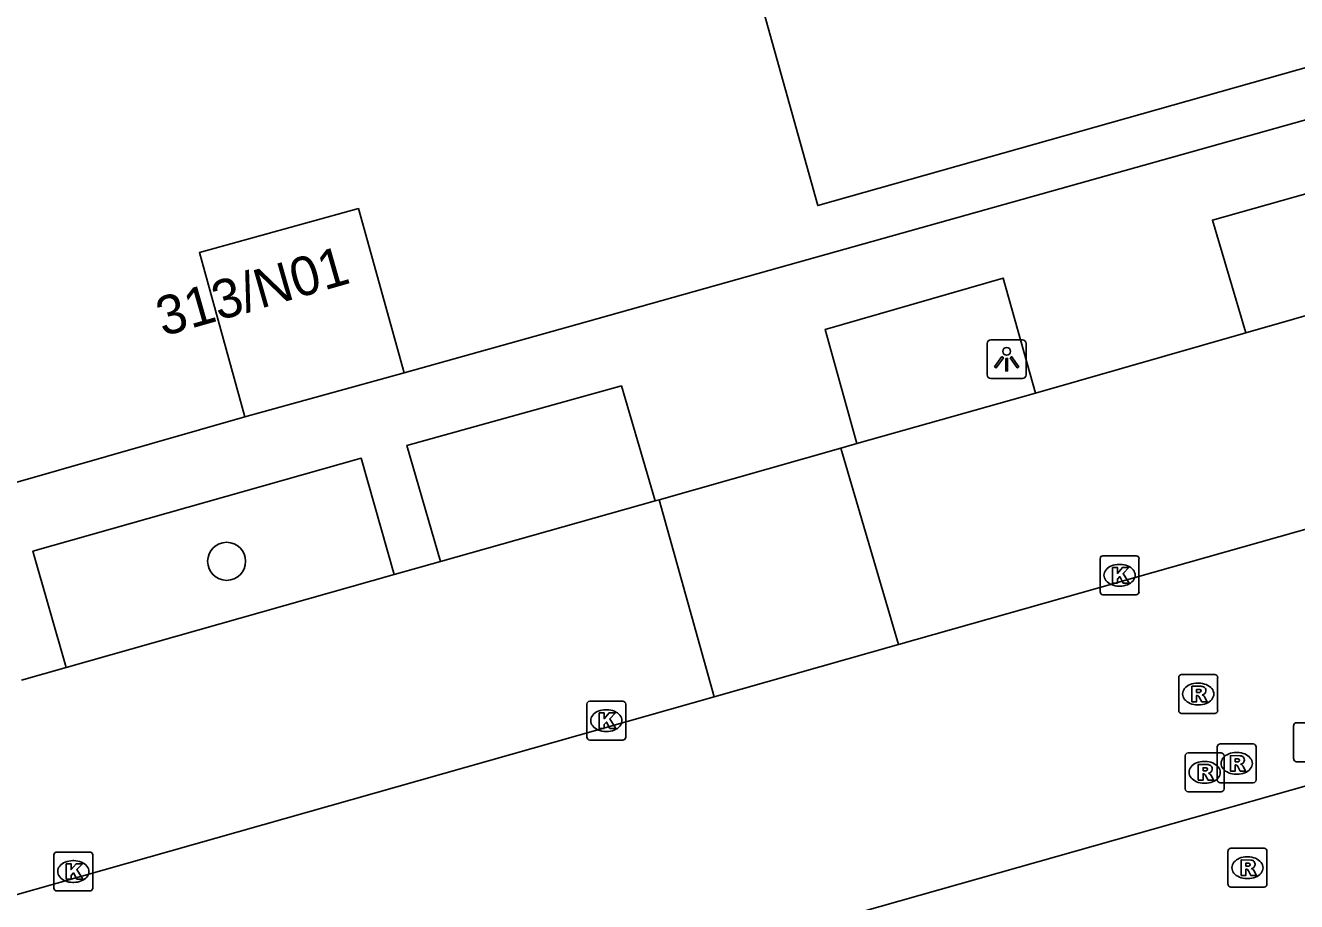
# Model space of a CAD drawing. Extents: x 159689 to 160786, y 387323 to 388339.
# Drawn here: x 160022.41 to 160055.11, y 388163.45 to 388185.97 of the extents above; entities that cross this region are included whole.
import ezdxf

# ---------------------------------------------------------------- set-up
doc = ezdxf.new("R2010")
doc.units = 0
for name, color, linetype in [('IMGEO_Boom', 7, 'Continuous'), ('IMGEO_Kolk', 7, 'Continuous'), ('IMGEO_Lichtpunt', 7, 'Continuous'), ('IMGEO_Pand', 7, 'Continuous'), ('IMGEO_Pand_nummerreeks', 7, 'Continuous'), ('IMGEO_Parkeervlak_open', 7, 'Continuous'), ('IMGEO_Rijbaan_lokaal_gesloten', 7, 'Continuous'), ('IMGEO_Rijbaan_lokaal_open', 7, 'Continuous'), ('IMGEO_Rioolput', 7, 'Continuous'), ('IMGEO_Voetpad_open', 7, 'Continuous')]:
    doc.layers.add(name, color=color, linetype=linetype)

msp = doc.modelspace()

# ---------------------------------------------------------------- linework, layer by layer
at = {"layer": 'IMGEO_Boom'}
msp.add_circle((160027.588, 388172.195), 0.489, dxfattribs=at)
at = {"layer": 'IMGEO_Kolk'}
for p, q in [((160050.052, 388171.411), (160050.052, 388172.263)), ((160050.127, 388172.337), (160050.979, 388172.337)), ((160051.053, 388172.263), (160051.053, 388171.411)), ((160050.54, 388172.117), (160050.565, 388172.117)), ((160050.563, 388171.557), (160050.538, 388171.557)), ((160050.979, 388171.337), (160050.127, 388171.337)), ((160036.926, 388168.6), (160037.778, 388168.6)), ((160036.851, 388167.674), (160036.851, 388168.526)), ((160037.339, 388168.38), (160037.364, 388168.38)), ((160037.852, 388168.526), (160037.852, 388167.674)), ((160037.778, 388167.6), (160036.926, 388167.6)), ((160037.362, 388167.82), (160037.337, 388167.82)), ((160023.143, 388163.795), (160023.143, 388164.647)), ((160023.218, 388164.721), (160024.07, 388164.721)), ((160024.144, 388164.647), (160024.144, 388163.795)), ((160023.631, 388164.501), (160023.656, 388164.501)), ((160024.07, 388163.721), (160023.218, 388163.721)), ((160023.654, 388163.941), (160023.629, 388163.941))]:
    msp.add_line(p, q, dxfattribs=at)
for points in [[(160050.052, 388171.411), (160050.052, 388172.263)], [(160050.127, 388172.337), (160050.979, 388172.337)], [(160051.053, 388172.263), (160051.053, 388171.411)], [(160050.373, 388172.037), (160050.496, 388172.037), (160050.496, 388171.886), (160050.626, 388172.037), (160050.79, 388172.037), (160050.644, 388171.886), (160050.797, 388171.637), (160050.645, 388171.637), (160050.56, 388171.801), (160050.496, 388171.734), (160050.496, 388171.637), (160050.373, 388171.637), (160050.373, 388172.037)], [(160050.979, 388171.337), (160050.127, 388171.337)], [(160036.926, 388168.6), (160037.778, 388168.6)], [(160036.851, 388167.674), (160036.851, 388168.526)], [(160037.172, 388168.3), (160037.295, 388168.3), (160037.295, 388168.149), (160037.425, 388168.3), (160037.589, 388168.3), (160037.443, 388168.149), (160037.596, 388167.9), (160037.444, 388167.9), (160037.359, 388168.064), (160037.295, 388167.997), (160037.295, 388167.9), (160037.172, 388167.9), (160037.172, 388168.3)], [(160037.852, 388168.526), (160037.852, 388167.674)], [(160037.778, 388167.6), (160036.926, 388167.6)], [(160023.143, 388163.795), (160023.143, 388164.647)], [(160023.218, 388164.721), (160024.07, 388164.721)], [(160024.144, 388164.647), (160024.144, 388163.795)], [(160023.464, 388164.421), (160023.587, 388164.421), (160023.587, 388164.27), (160023.717, 388164.421), (160023.881, 388164.421), (160023.735, 388164.27), (160023.888, 388164.021), (160023.736, 388164.021), (160023.651, 388164.185), (160023.587, 388164.118), (160023.587, 388164.021), (160023.464, 388164.021), (160023.464, 388164.421)], [(160024.07, 388163.721), (160023.218, 388163.721)]]:
    msp.add_lwpolyline(points, dxfattribs=at)
for centre, start, end in [((160050.129, 388172.261), 91.552, 178.448), ((160050.129, 388172.261), 91.552, 178.448), ((160050.977, 388172.261), 1.552, 88.448), ((160050.977, 388172.261), 1.552, 88.448), ((160050.129, 388171.413), 181.552, 268.448), ((160050.129, 388171.413), 181.552, 268.448), ((160050.977, 388171.413), 271.552, 358.448), ((160050.977, 388171.413), 271.552, 358.448), ((160036.928, 388168.524), 91.552, 178.448), ((160036.928, 388168.524), 91.552, 178.448), ((160037.776, 388168.524), 1.552, 88.448), ((160037.776, 388168.524), 1.552, 88.448), ((160036.928, 388167.676), 181.552, 268.448), ((160036.928, 388167.676), 181.552, 268.448), ((160037.776, 388167.676), 271.552, 358.448), ((160037.776, 388167.676), 271.552, 358.448), ((160023.22, 388164.645), 91.552, 178.448), ((160023.22, 388164.645), 91.552, 178.448), ((160024.068, 388164.645), 1.552, 88.448), ((160024.068, 388164.645), 1.552, 88.448), ((160023.22, 388163.797), 181.552, 268.448), ((160023.22, 388163.797), 181.552, 268.448), ((160024.068, 388163.797), 271.552, 358.448), ((160024.068, 388163.797), 271.552, 358.448)]:
    msp.add_arc(centre, 0.0765, start, end, dxfattribs=at)
for centre, major_axis, ratio, start_param, end_param in [((160050.539, 388171.837), (-0.387, 0.002), 0.722429, 4.712389, 7.853982), ((160050.564, 388171.837), (-0.39, 0.002), 0.717154, 1.570796, 4.712389), ((160037.338, 388168.1), (-0.387, 0.002), 0.722429, 4.712389, 7.853982), ((160037.363, 388168.1), (-0.39, 0.002), 0.717154, 1.570796, 4.712389), ((160023.63, 388164.221), (-0.387, 0.002), 0.722429, 4.712389, 7.853982), ((160023.655, 388164.221), (-0.39, 0.002), 0.717154, 1.570796, 4.712389)]:
    msp.add_ellipse(centre, major_axis=major_axis, ratio=ratio, start_param=start_param, end_param=end_param, dxfattribs=at)
at = {"layer": 'IMGEO_Lichtpunt'}
for p, q in [((160047.151, 388177.794), (160047.151, 388176.987)), ((160047.151, 388177.794), (160047.151, 388176.987)), ((160048.053, 388177.889), (160047.245, 388177.889)), ((160048.053, 388177.889), (160047.245, 388177.889)), ((160048.147, 388176.987), (160048.147, 388177.794)), ((160048.147, 388176.987), (160048.147, 388177.794)), ((160047.245, 388176.893), (160048.053, 388176.893)), ((160047.245, 388176.893), (160048.053, 388176.893))]:
    msp.add_line(p, q, dxfattribs=at)
for points in [[(160047.525, 388177.458), (160047.564, 388177.43), (160047.376, 388177.168), (160047.338, 388177.195), (160047.525, 388177.458)], [(160047.627, 388177.41), (160047.674, 388177.41), (160047.674, 388177.088), (160047.627, 388177.088), (160047.627, 388177.41)], [(160047.737, 388177.43), (160047.775, 388177.457), (160047.962, 388177.195), (160047.923, 388177.167), (160047.737, 388177.43)]]:
    msp.add_lwpolyline(points, dxfattribs=at)
msp.add_circle((160047.65, 388177.592), 0.0994, dxfattribs=at)
for centre, start, end in [((160047.245, 388177.794), 90, 180), ((160047.245, 388177.794), 90, 180), ((160048.053, 388177.794), 0, 90), ((160048.053, 388177.794), 0, 90), ((160047.245, 388176.987), 180, 270), ((160047.245, 388176.987), 180, 270), ((160048.053, 388176.987), 270, 0), ((160048.053, 388176.987), 270, 360)]:
    msp.add_arc(centre, 0.0946, start, end, dxfattribs=at)
at = {"layer": 'IMGEO_Pand'}
for points in [[(160076.216, 388190.796), (160042.79, 388181.339), (160035.314, 388208.074)], [(160028.058, 388175.905), (160026.888, 388180.131), (160030.979, 388181.264), (160032.15, 388177.038)], [(160032.15, 388177.038), (160028.058, 388175.905)]]:
    msp.add_lwpolyline(points, dxfattribs=at)
at = {"layer": 'IMGEO_Parkeervlak_open'}
for points in [[(160062.559, 388180.579), (160053.8, 388178.069)], [(160048.394, 388176.52), (160043.799, 388175.221)], [(160038.609, 388173.75), (160033.089, 388172.187)], [(160031.9, 388171.854), (160023.464, 388169.464)]]:
    msp.add_lwpolyline(points, dxfattribs=at)
at = {"layer": 'IMGEO_Rijbaan_lokaal_gesloten'}
msp.add_lwpolyline([(160042.911, 388162.898), (160063.98, 388168.869)], dxfattribs=at)
at = {"layer": 'IMGEO_Rijbaan_lokaal_open'}
for points in [[(160063.981, 388175.467), (160044.872, 388170.053)], [(160044.872, 388170.053), (160040.126, 388168.708)], [(160040.126, 388168.708), (159987.186, 388153.709)]]:
    msp.add_lwpolyline(points, dxfattribs=at)
at = {"layer": 'IMGEO_Rioolput'}
for p, q in [((160052.15, 388169.284), (160053.002, 388169.284)), ((160052.075, 388168.358), (160052.075, 388169.21)), ((160052.563, 388169.064), (160052.588, 388169.064)), ((160053.076, 388169.21), (160053.076, 388168.358)), ((160053.002, 388168.284), (160052.15, 388168.284)), ((160052.586, 388168.504), (160052.561, 388168.504)), ((160055.031, 388167.119), (160055.031, 388167.971)), ((160055.106, 388168.045), (160055.958, 388168.045)), ((160052.315, 388167.271), (160053.167, 388167.271)), ((160053.066, 388166.575), (160053.066, 388167.427)), ((160053.141, 388167.501), (160053.993, 388167.501)), ((160053.554, 388167.281), (160053.579, 388167.281)), ((160054.067, 388167.427), (160054.067, 388166.575)), ((160052.24, 388166.345), (160052.24, 388167.197)), ((160052.728, 388167.051), (160052.753, 388167.051)), ((160053.241, 388167.197), (160053.241, 388166.345)), ((160055.958, 388167.045), (160055.106, 388167.045)), ((160053.577, 388166.721), (160053.552, 388166.721)), ((160052.751, 388166.491), (160052.726, 388166.491)), ((160053.993, 388166.501), (160053.141, 388166.501)), ((160053.167, 388166.271), (160052.315, 388166.271)), ((160053.342, 388163.893), (160053.342, 388164.745)), ((160053.417, 388164.819), (160054.269, 388164.819)), ((160054.343, 388164.745), (160054.343, 388163.893)), ((160053.83, 388164.599), (160053.855, 388164.599)), ((160053.853, 388164.039), (160053.828, 388164.039)), ((160054.269, 388163.819), (160053.417, 388163.819))]:
    msp.add_line(p, q, dxfattribs=at)
for points in [[(160052.15, 388169.284), (160053.002, 388169.284)], [(160052.075, 388168.358), (160052.075, 388169.21)], [(160052.664, 388168.982), (160052.412, 388168.984), (160052.412, 388168.584)], [(160052.59, 388168.903), (160052.536, 388168.903), (160052.536, 388168.822)], [(160053.076, 388169.21), (160053.076, 388168.358)], [(160052.412, 388168.584), (160052.536, 388168.584), (160052.536, 388168.746), (160052.547, 388168.746)], [(160052.536, 388168.822), (160052.588, 388168.822)], [(160052.594, 388168.717), (160052.665, 388168.584), (160052.805, 388168.584), (160052.74, 388168.71)], [(160053.002, 388168.284), (160052.15, 388168.284)], [(160055.031, 388167.119), (160055.031, 388167.971)], [(160055.106, 388168.045), (160055.958, 388168.045)], [(160052.315, 388167.271), (160053.167, 388167.271)], [(160053.066, 388166.575), (160053.066, 388167.427)], [(160053.141, 388167.501), (160053.993, 388167.501)], [(160054.067, 388167.427), (160054.067, 388166.575)], [(160052.24, 388166.345), (160052.24, 388167.197)], [(160052.829, 388166.969), (160052.577, 388166.971), (160052.577, 388166.571)], [(160053.241, 388167.197), (160053.241, 388166.345)], [(160053.655, 388167.199), (160053.403, 388167.201), (160053.403, 388166.801)], [(160053.403, 388166.801), (160053.527, 388166.801), (160053.527, 388166.963), (160053.538, 388166.963)], [(160053.581, 388167.12), (160053.527, 388167.12), (160053.527, 388167.039)], [(160053.527, 388167.039), (160053.579, 388167.039)], [(160053.585, 388166.934), (160053.656, 388166.801), (160053.796, 388166.801), (160053.731, 388166.927)], [(160055.958, 388167.045), (160055.106, 388167.045)], [(160052.577, 388166.571), (160052.701, 388166.571), (160052.701, 388166.733), (160052.712, 388166.733)], [(160052.755, 388166.89), (160052.701, 388166.89), (160052.701, 388166.809)], [(160052.701, 388166.809), (160052.753, 388166.809)], [(160052.759, 388166.704), (160052.83, 388166.571), (160052.97, 388166.571), (160052.905, 388166.697)], [(160053.993, 388166.501), (160053.141, 388166.501)], [(160053.167, 388166.271), (160052.315, 388166.271)], [(160053.342, 388163.893), (160053.342, 388164.745)], [(160053.417, 388164.819), (160054.269, 388164.819)], [(160054.343, 388164.745), (160054.343, 388163.893)], [(160053.931, 388164.517), (160053.679, 388164.519), (160053.679, 388164.119)], [(160053.857, 388164.438), (160053.803, 388164.438), (160053.803, 388164.357)], [(160053.803, 388164.357), (160053.855, 388164.357)], [(160053.679, 388164.119), (160053.803, 388164.119), (160053.803, 388164.281), (160053.814, 388164.281)], [(160053.861, 388164.252), (160053.932, 388164.119), (160054.072, 388164.119), (160054.007, 388164.245)], [(160054.269, 388163.819), (160053.417, 388163.819)]]:
    msp.add_lwpolyline(points, dxfattribs=at)
for centre, radius, start, end in [((160052.152, 388169.208), 0.0765, 91.552, 178.448), ((160052.152, 388169.208), 0.0765, 91.552, 178.448), ((160053, 388169.208), 0.0765, 1.552, 88.448), ((160053, 388169.208), 0.0765, 1.552, 88.448), ((160052.596, 388168.807), 0.0964, 77.0061, 93.1865), ((160052.61, 388168.864), 0.0378, 276.6634, 79.6772), ((160052.663, 388168.872), 0.109, 350.3612, 89.416), ((160052.546, 388168.693), 0.0533, 26.0293, 88.6989), ((160052.572, 388169.011), 0.19, 274.7715, 282.9687), ((160052.661, 388168.872), 0.112, 277.5842, 350.9817), ((160052.645, 388168.657), 0.108, 29.5134, 73.7905), ((160052.152, 388168.36), 0.0765, 181.552, 268.448), ((160052.152, 388168.36), 0.0765, 181.552, 268.448), ((160053, 388168.36), 0.0765, 271.552, 358.448), ((160053, 388168.36), 0.0765, 271.552, 358.448), ((160055.108, 388167.969), 0.0765, 91.552, 178.448), ((160055.108, 388167.969), 0.0765, 91.552, 178.448), ((160052.317, 388167.195), 0.0765, 91.552, 178.448), ((160052.317, 388167.195), 0.0765, 91.552, 178.448), ((160053.143, 388167.425), 0.0765, 91.552, 178.448), ((160053.143, 388167.425), 0.0765, 91.552, 178.448), ((160053.165, 388167.195), 0.0765, 1.552, 88.448), ((160053.165, 388167.195), 0.0765, 1.552, 88.448), ((160053.991, 388167.425), 0.0765, 1.552, 88.448), ((160053.991, 388167.425), 0.0765, 1.552, 88.448), ((160052.828, 388166.859), 0.109, 350.3612, 89.416), ((160053.537, 388166.91), 0.0533, 26.0293, 88.6989), ((160053.563, 388167.228), 0.19, 274.7715, 282.9687), ((160053.587, 388167.024), 0.0964, 77.0061, 93.1865), ((160053.601, 388167.081), 0.0378, 276.6634, 79.6772), ((160053.654, 388167.089), 0.109, 350.3612, 89.416), ((160053.652, 388167.089), 0.112, 277.5842, 350.9817), ((160053.636, 388166.874), 0.108, 29.5134, 73.7905), ((160055.108, 388167.121), 0.0765, 181.552, 268.448), ((160055.108, 388167.121), 0.0765, 181.552, 268.448), ((160052.711, 388166.68), 0.0533, 26.0293, 88.6989), ((160052.737, 388166.998), 0.19, 274.7715, 282.9687), ((160052.761, 388166.794), 0.0964, 77.0061, 93.1865), ((160052.775, 388166.851), 0.0378, 276.6634, 79.6772), ((160052.826, 388166.859), 0.112, 277.5842, 350.9817), ((160052.81, 388166.644), 0.108, 29.5134, 73.7905), ((160052.317, 388166.347), 0.0765, 181.552, 268.448), ((160052.317, 388166.347), 0.0765, 181.552, 268.448), ((160053.143, 388166.577), 0.0765, 181.552, 268.448), ((160053.143, 388166.577), 0.0765, 181.552, 268.448), ((160053.165, 388166.347), 0.0765, 271.552, 358.448), ((160053.165, 388166.347), 0.0765, 271.552, 358.448), ((160053.991, 388166.577), 0.0765, 271.552, 358.448), ((160053.991, 388166.577), 0.0765, 271.552, 358.448), ((160053.419, 388164.743), 0.0765, 91.552, 178.448), ((160053.419, 388164.743), 0.0765, 91.552, 178.448), ((160054.267, 388164.743), 0.0765, 1.552, 88.448), ((160054.267, 388164.743), 0.0765, 1.552, 88.448), ((160053.839, 388164.546), 0.19, 274.7715, 282.9687), ((160053.863, 388164.342), 0.0964, 77.0061, 93.1865), ((160053.877, 388164.399), 0.0378, 276.6634, 79.6772), ((160053.93, 388164.407), 0.109, 350.3612, 89.416), ((160053.928, 388164.407), 0.112, 277.5842, 350.9817), ((160053.813, 388164.228), 0.0533, 26.0293, 88.6989), ((160053.912, 388164.192), 0.108, 29.5134, 73.7905), ((160053.419, 388163.895), 0.0765, 181.552, 268.448), ((160053.419, 388163.895), 0.0765, 181.552, 268.448), ((160054.267, 388163.895), 0.0765, 271.552, 358.448), ((160054.267, 388163.895), 0.0765, 271.552, 358.448)]:
    msp.add_arc(centre, radius, start, end, dxfattribs=at)
for centre, major_axis, ratio, start_param, end_param in [((160052.562, 388168.784), (-0.387, 0.002), 0.722429, 4.712389, 7.853982), ((160052.587, 388168.784), (-0.39, 0.002), 0.717154, 1.570796, 4.712389), ((160053.553, 388167.001), (-0.387, 0.002), 0.722429, 4.712389, 7.853982), ((160053.578, 388167.001), (-0.39, 0.002), 0.717154, 1.570796, 4.712389), ((160052.727, 388166.771), (-0.387, 0.002), 0.722429, 4.712389, 7.853982), ((160052.752, 388166.771), (-0.39, 0.002), 0.717154, 1.570796, 4.712389), ((160053.829, 388164.319), (-0.387, 0.002), 0.722429, 4.712389, 7.853982), ((160053.854, 388164.319), (-0.39, 0.002), 0.717154, 1.570796, 4.712389)]:
    msp.add_ellipse(centre, major_axis=major_axis, ratio=ratio, start_param=start_param, end_param=end_param, dxfattribs=at)
at = {"layer": 'IMGEO_Voetpad_open'}
for points in [[(160032.15, 388177.038), (160036.595, 388178.285), (160041.805, 388179.747), (160057.205, 388184.068), (160062.526, 388185.581), (160068.018, 388187.143), (160071.499, 388188.133), (160076.494, 388189.554), (160080.597, 388190.733)], [(160062.614, 388180.595), (160061.779, 388183.455), (160052.943, 388180.965), (160053.8, 388178.069)], [(160043.799, 388175.221), (160042.978, 388178.157), (160047.561, 388179.476), (160048.394, 388176.52)], [(160053.8, 388178.069), (160048.394, 388176.52)], [(160033.089, 388172.187), (160032.223, 388175.175), (160037.741, 388176.705), (160038.609, 388173.75)], [(160014.925, 388172.144), (160028.058, 388175.905)], [(160038.712, 388173.779), (160043.382, 388175.103)], [(160043.799, 388175.221), (160043.382, 388175.103)], [(160043.382, 388175.103), (160044.872, 388170.053)], [(160023.464, 388169.464), (160022.604, 388172.456), (160031.044, 388174.843), (160031.9, 388171.854)], [(160038.609, 388173.75), (160038.712, 388173.779)], [(160038.712, 388173.779), (160040.126, 388168.708)], [(160031.9, 388171.854), (160033.089, 388172.187)], [(160022.311, 388169.138), (160023.464, 388169.464)]]:
    msp.add_lwpolyline(points, dxfattribs=at)

# ---------------------------------------------------------------- texts
at = {"layer": 'IMGEO_Pand_nummerreeks'}
msp.add_text('313/N01', height=1, rotation=15.9454, dxfattribs=at).set_placement((160025.95, 388177.971))

doc.saveas('drawing.dxf')
